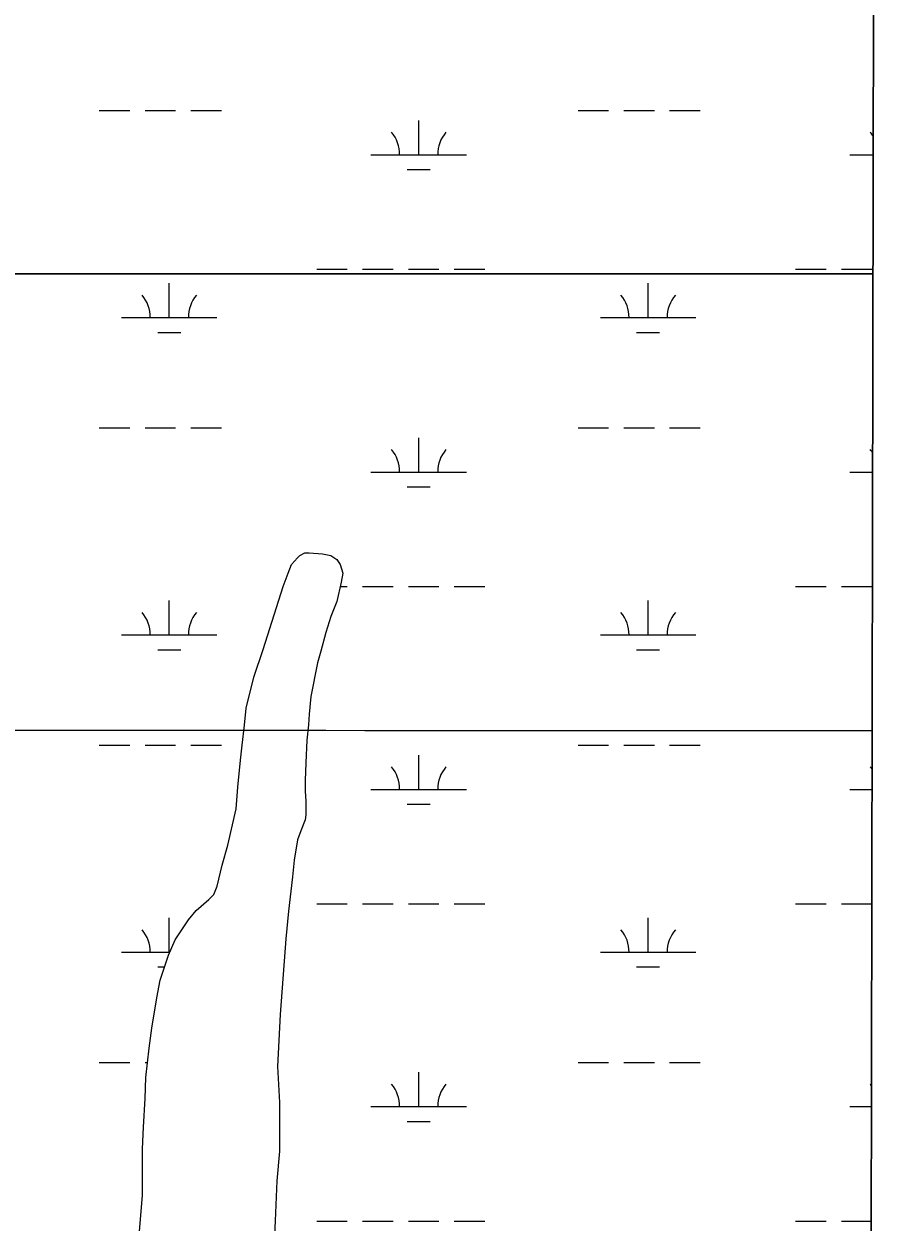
# Model space of a CAD drawing. Extents: x 3177185 to 3215018, y 812988 to 838321.
# Drawn here: x 3211890 to 3212802, y 823873 to 825129 of the extents above; entities that cross this region are included whole.
import ezdxf

# ---------------------------------------------------------------- set-up
doc = ezdxf.new("R2010")
doc.units = 0
for name, color, linetype in [('V-GRID-FRAM', 7, 'Continuous'), ('V-GRID-MAJR', 7, 'Continuous'), ('V-SITE-VEGE', 7, 'Continuous'), ('V-WETL-SWMP', 7, 'Continuous')]:
    doc.layers.add(name, color=color, linetype=linetype)

msp = doc.modelspace()

# ---------------------------------------------------------------- linework, layer by layer
at = {"layer": 'V-GRID-FRAM'}
msp.add_lwpolyline([(3181402.419, 836586.068), (3212801.609, 836512.997), (3212767.221, 818326.144), (3181352.159, 818399.253), (3181402.419, 836586.068)], dxfattribs=at)
at = {"layer": 'V-GRID-MAJR'}
msp.add_spline([(3181368.912, 824461.486), (3186603.869, 824447.399), (3191838.828, 824434.0750000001), (3197073.789, 824421.511), (3202308.752, 824409.709), (3207543.717, 824398.669), (3212778.683, 824388.39), (3212778.684, 824388.39)], degree=3, dxfattribs=at)
at = {"layer": 'V-SITE-VEGE'}
for p, q in [((3212779.5892215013, 824867.3509999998), (3212786.0824269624, 828301.4260617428)), ((3211314.806, 824867.3509999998), (3212779.5892215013, 824867.3509999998)), ((3212779.5892215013, 824867.351), (3211314.806, 824867.351)), ((3212776.1582785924, 823052.8210959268), (3212779.5892215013, 824867.351)), ((3212178.83, 824571.9500000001), (3212184.108, 824574.594)), ((3212184.108, 824574.594), (3212188.507, 824574.598)), ((3212188.507, 824574.598), (3212202.5870000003, 824573.732)), ((3212202.5870000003, 824573.732), (3212211.389, 824571.979)), ((3212166.528, 824553.4610000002), (3212170.04, 824562.263)), ((3212170.04, 824562.263), (3212176.1950000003, 824569.3080000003)), ((3212176.1950000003, 824569.3080000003), (3212178.83, 824571.9500000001)), ((3212211.389, 824571.979), (3212217.552, 824567.584)), ((3212217.552, 824567.584), (3212221.076, 824562.308)), ((3212221.076, 824562.308), (3212223.725, 824553.5100000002)), ((3212161.261, 824539.3790000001), (3212166.528, 824553.4610000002)), ((3212223.725, 824553.5100000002), (3212221.971, 824543.831)), ((3212140.201, 824473.3640000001), (3212161.261, 824539.3790000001)), ((3212221.971, 824543.831), (3212217.591, 824523.589)), ((3212217.591, 824523.589), (3212211.4450000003, 824507.743)), ((3212211.4450000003, 824507.743), (3212206.179, 824491.022)), ((3212206.179, 824491.022), (3212200.918, 824471.6580000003)), ((3212130.5470000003, 824444.3190000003), (3212140.201, 824473.3640000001)), ((3212200.918, 824471.6580000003), (3212197.4080000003, 824459.335)), ((3212197.4080000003, 824459.335), (3212190.399, 824424.132)), ((3212122.656, 824411.7540000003), (3212130.5470000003, 824444.3190000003)), ((3212190.399, 824424.132), (3212188.6550000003, 824405.6510000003)), ((3212120.911, 824394.1530000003), (3212122.656, 824411.7540000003)), ((3212188.6550000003, 824405.6510000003), (3212187.784, 824394.2130000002)), ((3212118.289, 824373.0320000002), (3212120.911, 824394.1530000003)), ((3212187.784, 824394.2130000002), (3212186.039, 824378.3710000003)), ((3212116.542, 824357.193), (3212118.289, 824373.0320000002)), ((3212186.039, 824378.3710000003), (3212185.179, 824354.612)), ((3212113.927, 824329.0330000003), (3212116.542, 824357.193)), ((3212185.179, 824354.612), (3212184.3170000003, 824336.133)), ((3212184.3170000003, 824336.133), (3212184.325, 824324.693)), ((3212112.188, 824306.153), (3212113.927, 824329.0330000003)), ((3212184.325, 824324.693), (3212185.216, 824314.136)), ((3212185.216, 824314.136), (3212185.228, 824300.056)), ((3212103.421, 824268.3100000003), (3212112.188, 824306.153)), ((3212185.228, 824300.056), (3212184.3540000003, 824294.7760000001)), ((3212184.3540000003, 824294.7760000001), (3212179.963, 824283.334)), ((3212176.448, 824273.6510000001), (3212172.95, 824252.5300000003)), ((3212179.963, 824283.334), (3212176.448, 824273.6510000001)), ((3212097.281, 824247.1830000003), (3212103.421, 824268.3100000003)), ((3212092.02, 824225.1810000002), (3212097.281, 824247.1830000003)), ((3212172.95, 824252.5300000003), (3212171.2060000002, 824234.929)), ((3212171.2060000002, 824234.929), (3212166.8370000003, 824198.848)), ((3212088.507, 824216.3790000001), (3212092.02, 824225.1810000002)), ((3212070.043, 824199.642), (3212083.234, 824211.095)), ((3212083.234, 824211.095), (3212088.507, 824216.3790000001)), ((3212062.131, 824189.957), (3212070.043, 824199.642)), ((3212166.8370000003, 824198.848), (3212164.222, 824169.8070000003)), ((3212048.072, 824168.828), (3212062.131, 824189.957)), ((3212041.0470000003, 824152.9810000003), (3212048.072, 824168.828)), ((3212164.222, 824169.8070000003), (3212158.131, 824090.609)), ((3212032.269, 824126.5760000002), (3212041.0470000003, 824152.9810000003)), ((3212028.765, 824108.093), (3212032.269, 824126.5760000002)), ((3212023.514, 824076.4100000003), (3212028.765, 824108.093)), ((3212158.131, 824090.609), (3212155.54, 824036.0480000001)), ((3212020.893, 824055.2890000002), (3212023.514, 824076.4100000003)), ((3212017.401, 824024.4890000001), (3212020.893, 824055.2890000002)), ((3212155.54, 824036.0480000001), (3212157.332, 823998.213)), ((3212016.539, 824002.49), (3212017.401, 824024.4890000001)), ((3212014.806, 823972.5700000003), (3212016.539, 824002.49)), ((3212157.332, 823998.213), (3212157.378, 823947.177)), ((3212013.946, 823949.692), (3212014.806, 823972.5700000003)), ((3212013.989, 823901.2960000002), (3212013.946, 823949.692)), ((3212157.378, 823947.177), (3212154.764, 823916.377)), ((3212154.764, 823916.377), (3212153.04, 823874.1410000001)), ((3212010.505, 823859.056), (3212013.989, 823901.2960000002)), ((3212153.04, 823874.1410000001), (3212152.174, 823859.1790000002))]:
    msp.add_line(p, q, dxfattribs=at)
at = {"layer": 'V-WETL-SWMP'}
for p, q in [((3212776.781465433, 823382.4072151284), (3212786.1353904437, 828329.4369682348)), ((3211968.527578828, 825038.4820267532), (3212000.527576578, 825038.4820267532)), ((3212016.527575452, 825038.4820267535), (3212048.527573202, 825038.4820267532)), ((3212064.5275720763, 825038.4820267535), (3212096.527569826, 825038.4820267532)), ((3212470.43554353, 825038.4820267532), (3212502.43554128, 825038.4820267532)), ((3212518.4355401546, 825038.4820267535), (3212550.435537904, 825038.4820267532)), ((3212566.4355367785, 825038.4820267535), (3212598.435534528, 825038.4820267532)), ((3212303.3715360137, 824992.0520551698), (3212303.3715509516, 825028.0520331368)), ((3212253.3715395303, 824992.0520551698), (3212353.3715324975, 824992.0520551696)), ((3212755.2795042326, 824992.0520551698), (3212779.8250083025, 824992.0520551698)), ((3212291.3715304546, 824976.621064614), (3212315.3715287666, 824976.6210646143)), ((3212196.5274937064, 824871.9811286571), (3212228.5274914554, 824871.9811286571)), ((3212244.527490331, 824871.9811286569), (3212276.5274880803, 824871.9811286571)), ((3212292.527486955, 824871.9811286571), (3212324.5274847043, 824871.9811286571)), ((3212340.5274835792, 824871.9811286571), (3212372.5274813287, 824871.9811286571)), ((3212698.435458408, 824871.9811286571), (3212730.4354561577, 824871.9811286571)), ((3212746.4354550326, 824871.9811286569), (3212778.435452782, 824871.9811286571)), ((3212041.9354835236, 824821.239159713), (3212041.935498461, 824857.2391376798)), ((3212543.843448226, 824821.239159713), (3212543.8434631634, 824857.2391376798)), ((3211991.9354870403, 824821.239159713), (3212091.935480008, 824821.239159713)), ((3212493.843451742, 824821.239159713), (3212593.8434447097, 824821.239159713)), ((3212029.935477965, 824805.8081691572), (3212053.9354762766, 824805.8081691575)), ((3212531.8434426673, 824805.8081691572), (3212555.8434409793, 824805.8081691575)), ((3211968.5274407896, 824705.807230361), (3212000.5274385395, 824705.807230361)), ((3212016.5274374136, 824705.8072303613), (3212048.5274351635, 824705.807230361)), ((3212064.527434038, 824705.8072303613), (3212096.5274317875, 824705.807230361)), ((3212470.435405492, 824705.807230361), (3212502.4354032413, 824705.807230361)), ((3212518.435402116, 824705.8072303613), (3212550.4353998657, 824705.807230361)), ((3212566.43539874, 824705.8072303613), (3212598.4353964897, 824705.807230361)), ((3212303.3713979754, 824659.3772587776), (3212303.3714129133, 824695.3772367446)), ((3212253.371401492, 824659.3772587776), (3212353.3713944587, 824659.3772587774)), ((3212755.2793661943, 824659.3772587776), (3212779.1959813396, 824659.3772587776)), ((3212291.371392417, 824643.9462682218), (3212315.3713907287, 824643.9462682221)), ((3212178.831492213, 824571.9495479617), (3212184.1084925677, 824574.5935469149)), ((3212184.1084925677, 824574.5935469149), (3212188.5084919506, 824574.5975487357)), ((3212188.5084919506, 824574.5975487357), (3212202.5884896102, 824573.7305556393)), ((3212202.5884896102, 824573.7305556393), (3212211.389487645, 824571.9775614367)), ((3212166.5284862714, 824553.4605654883), (3212170.04048943, 824562.2625561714)), ((3212170.04048943, 824562.2625561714), (3212176.1944914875, 824569.3075501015)), ((3212176.1944914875, 824569.3075501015), (3212178.831492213, 824571.9495479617)), ((3212211.389487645, 824571.9775614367), (3212217.5524849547, 824567.5835693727)), ((3212217.5524849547, 824567.5835693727), (3212221.07648227, 824562.3065772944)), ((3212221.0764822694, 824562.3065772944), (3212223.724478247, 824553.5095891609)), ((3212161.2614811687, 824539.3765805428), (3212166.5284862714, 824553.4605654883)), ((3212223.724478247, 824553.5095891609), (3212221.972474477, 824543.8296002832)), ((3212140.2004567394, 824473.3626526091), (3212161.2614811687, 824539.3765805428)), ((3212221.972474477, 824543.8296002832), (3212217.590466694, 824523.5866232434)), ((3212220.993320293, 824539.3063322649), (3212228.5273534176, 824539.3063322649)), ((3212244.527352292, 824539.3063322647), (3212276.527350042, 824539.3063322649)), ((3212292.5273489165, 824539.3063322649), (3212324.527346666, 824539.3063322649)), ((3212340.527345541, 824539.3063322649), (3212372.5273432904, 824539.3063322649)), ((3212698.4353203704, 824539.3063322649), (3212730.43531812, 824539.3063322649)), ((3212746.4353169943, 824539.3063322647), (3212778.4353147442, 824539.3063322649)), ((3212041.9353454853, 824488.5643633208), (3212041.9353604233, 824524.5643412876)), ((3212217.590466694, 824523.5866232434), (3212211.445460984, 824507.7426400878)), ((3212543.8433101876, 824488.5643633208), (3212543.843325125, 824524.5643412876)), ((3212211.445460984, 824507.7426400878), (3212206.1804547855, 824491.0196583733)), ((3211991.935349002, 824488.5643633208), (3212091.9353419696, 824488.5643633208)), ((3212206.1804547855, 824491.0196583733), (3212200.9174474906, 824471.6556798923)), ((3212493.8433137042, 824488.5643633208), (3212593.8433066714, 824488.5643633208)), ((3212130.546446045, 824444.3166841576), (3212140.2004567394, 824473.3626526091)), ((3212029.9353399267, 824473.133372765), (3212053.9353382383, 824473.1333727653)), ((3212200.9174474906, 824471.6556798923), (3212197.4084428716, 824459.3336935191)), ((3212531.8433046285, 824473.133372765), (3212555.8433029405, 824473.1333727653)), ((3212197.4084428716, 824459.3336935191), (3212190.399429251, 824424.1307337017)), ((3212122.6554336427, 824411.7517207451), (3212130.546446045, 824444.3166841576)), ((3212190.399429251, 824424.1307337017), (3212188.6554218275, 824405.6497556)), ((3212120.9104265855, 824394.1517415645), (3212122.6554336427, 824411.7517207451)), ((3212188.6554218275, 824405.6497556), (3212187.7854172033, 824394.2107692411)), ((3212118.2894181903, 824373.0307663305), (3212120.9104265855, 824394.1517415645)), ((3212187.7854172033, 824394.2107692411), (3212186.039410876, 824378.3697879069)), ((3211968.527302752, 824373.1324339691), (3212000.527300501, 824373.1324339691)), ((3212016.5272993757, 824373.1324339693), (3212048.5272971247, 824373.1324339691)), ((3212064.5272959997, 824373.1324339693), (3212096.5272937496, 824373.1324339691)), ((3212116.543411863, 824357.1907849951), (3212118.2894181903, 824373.0307663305)), ((3212186.039410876, 824378.3697879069), (3212185.1804011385, 824354.6108166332)), ((3212470.435267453, 824373.1324339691), (3212502.435265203, 824373.1324339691)), ((3212518.4352640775, 824373.1324339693), (3212550.4352618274, 824373.1324339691)), ((3212566.4352607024, 824373.1324339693), (3212598.4352584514, 824373.1324339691)), ((3212303.3712599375, 824326.7024623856), (3212303.3712748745, 824362.7024403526)), ((3212113.9274005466, 824329.0308183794), (3212116.543411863, 824357.1907849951)), ((3212185.1804011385, 824354.6108166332), (3212184.3163935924, 824336.1318388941)), ((3212184.3163935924, 824336.1318388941), (3212184.3263888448, 824324.6928529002)), ((3212112.1883912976, 824306.1508456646), (3212113.9274005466, 824329.0308183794)), ((3212184.3263888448, 824324.6928529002), (3212185.2153843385, 824314.133866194)), ((3212253.3712634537, 824326.7024623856), (3212353.371256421, 824326.7024623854)), ((3212755.279228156, 824326.7024623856), (3212778.566954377, 824326.7024623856)), ((3212185.2153843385, 824314.133866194), (3212185.2283784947, 824300.0548834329)), ((3212291.3712543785, 824311.2714718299), (3212315.3712526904, 824311.2714718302)), ((3212103.421376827, 824268.3058883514), (3212112.1883912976, 824306.1508456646)), ((3212185.2283784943, 824300.0548834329), (3212184.3523764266, 824294.7748895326)), ((3212184.3523764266, 824294.7748895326), (3212179.963372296, 824283.3319017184)), ((3212176.4513687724, 824273.648912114), (3212172.9503605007, 824252.5279365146)), ((3212179.963372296, 824283.3319017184), (3212176.4513687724, 824273.648912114)), ((3212097.280368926, 824247.1819116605), (3212103.421376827, 824268.3058883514)), ((3212092.020360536, 824225.1789364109), (3212097.280368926, 824247.1819116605)), ((3212172.9503605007, 824252.5279365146), (3212171.2053534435, 824234.9279573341)), ((3212171.2053534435, 824234.9279573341), (3212166.8373390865, 824198.8459996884)), ((3212088.508357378, 824216.3769457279), (3212092.020360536, 824225.1789364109)), ((3212070.0433530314, 824199.6419585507), (3212083.2333559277, 824211.0929500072)), ((3212083.2333559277, 824211.0929500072), (3212088.508357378, 824216.3769457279)), ((3212062.132350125, 824189.9559671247), (3212070.0433530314, 824199.6419585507)), ((3212166.8373390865, 824198.8459996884), (3212164.223327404, 824169.8060341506)), ((3212196.5272176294, 824206.6315358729), (3212228.5272153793, 824206.6315358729)), ((3212244.527214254, 824206.6315358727), (3212276.5272120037, 824206.6315358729)), ((3212292.527210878, 824206.6315358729), (3212324.5272086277, 824206.6315358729)), ((3212340.5272075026, 824206.6315358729), (3212372.527205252, 824206.6315358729)), ((3212698.435182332, 824206.6315358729), (3212730.4351800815, 824206.6315358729)), ((3212746.435178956, 824206.6315358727), (3212778.3399222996, 824206.6315358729)), ((3212041.935207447, 824155.8895669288), (3212041.9352223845, 824191.8895448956)), ((3212048.072343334, 824168.8249871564), (3212062.132350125, 824189.9559671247)), ((3212543.8431721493, 824155.8895669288), (3212543.843187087, 824191.8895448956)), ((3212041.046337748, 824152.9800036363), (3212048.072343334, 824168.8249871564)), ((3212164.223327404, 824169.8060341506), (3212158.132295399, 824090.607128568)), ((3211991.9352109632, 824155.8895669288), (3212042.3365005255, 824155.8895669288)), ((3212032.270328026, 824126.5740323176), (3212041.046337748, 824152.9800036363)), ((3212493.843175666, 824155.8895669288), (3212593.843168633, 824155.8895669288)), ((3212029.935201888, 824140.4585763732), (3212036.8848484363, 824140.4585763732)), ((3212531.84316659, 824140.4585763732), (3212555.843164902, 824140.4585763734)), ((3212028.7663208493, 824108.0920534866), (3212032.270328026, 824126.5740323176)), ((3212023.5143084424, 824076.4100900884), (3212028.7663208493, 824108.0920534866)), ((3212158.132295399, 824090.607128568), (3212155.540273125, 824036.0481942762)), ((3212020.8933000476, 824055.2891148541), (3212023.5143084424, 824076.4100900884)), ((3212017.4002877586, 824024.4891511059), (3212020.893300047, 824055.2891148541)), ((3211968.527164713, 824040.4576375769), (3212000.527162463, 824040.4576375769)), ((3212016.5271613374, 824040.4576375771), (3212019.211267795, 824040.4576375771)), ((3212155.540273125, 824036.0481942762), (3212157.333257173, 823998.2122413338)), ((3212470.4351294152, 824040.4576375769), (3212502.4351271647, 824040.4576375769)), ((3212518.4351260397, 824040.4576375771), (3212550.435123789, 824040.4576375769)), ((3212566.4351226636, 824040.4576375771), (3212598.4351204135, 824040.4576375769)), ((3212016.5392787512, 824002.4891776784), (3212017.400287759, 824024.4891511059)), ((3212303.3711218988, 823994.0276659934), (3212303.3711368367, 824030.0276439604)), ((3212014.8052665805, 823972.5702135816), (3212016.5392787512, 824002.4891776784)), ((3212157.333257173, 823998.2122413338), (3212157.3772359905, 823947.1763038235)), ((3212253.3711254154, 823994.0276659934), (3212353.3711183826, 823994.0276659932)), ((3212755.2790901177, 823994.0276659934), (3212777.937927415, 823994.0276659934)), ((3212013.9452572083, 823949.69124123), (3212014.8052665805, 823972.5702135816)), ((3212291.3711163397, 823978.5966754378), (3212315.3711146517, 823978.596675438)), ((3212013.9882371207, 823901.294300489), (3212013.9452572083, 823949.69124123)), ((3212157.3772359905, 823947.1763038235), (3212154.764223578, 823916.3763404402)), ((3212154.764223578, 823916.3763404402), (3212153.041206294, 823874.1383914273)), ((3212010.505220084, 823859.0543507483), (3212013.9882371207, 823901.294300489)), ((3212153.041206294, 823874.1383914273), (3212152.174200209, 823859.1784093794)), ((3212196.5270795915, 823873.9567394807), (3212228.527077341, 823873.9567394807)), ((3212244.527076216, 823873.9567394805), (3212276.527073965, 823873.9567394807)), ((3212292.52707284, 823873.9567394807), (3212324.52707059, 823873.9567394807)), ((3212340.5270694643, 823873.9567394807), (3212372.5270672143, 823873.9567394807)), ((3212698.4350442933, 823873.9567394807), (3212730.4350420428, 823873.9567394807)), ((3212746.4350409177, 823873.9567394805), (3212777.710895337, 823873.9567394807))]:
    msp.add_line(p, q, dxfattribs=at)
for centre, radius, start, end in [((3212248.128603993, 824992.5268580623), 35.24628790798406, 359.22818035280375, 40.77183868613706), ((3212358.614468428, 824992.5268580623), 35.24628790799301, 139.2281765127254, 180.77183484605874), ((3212750.036568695, 824992.5268580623), 35.24628790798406, 32.200983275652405, 40.77183868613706), ((3211986.6925515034, 824821.7139626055), 35.24628790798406, 359.22818035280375, 40.77183868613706), ((3212097.178415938, 824821.7139626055), 35.24628790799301, 139.2281765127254, 180.77183484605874), ((3212488.600516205, 824821.7139626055), 35.24628790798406, 359.22818035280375, 40.77183868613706), ((3212599.08638064, 824821.7139626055), 35.24628790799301, 139.2281765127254, 180.77183484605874), ((3212248.1284659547, 824659.85206167), 35.24628790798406, 359.22818035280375, 40.77183868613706), ((3212358.6143303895, 824659.85206167), 35.24628790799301, 139.2281765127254, 180.77183484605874), ((3212750.036430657, 824659.85206167), 35.24628790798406, 34.06600330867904, 40.77183868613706), ((3211986.692413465, 824489.0391662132), 35.24628790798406, 359.22818035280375, 40.77183868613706), ((3212097.1782779, 824489.0391662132), 35.24628790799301, 139.2281765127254, 180.77183484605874), ((3212488.6003781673, 824489.0391662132), 35.24628790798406, 359.22818035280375, 40.77183868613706), ((3212599.0862426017, 824489.0391662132), 35.24628790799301, 139.2281765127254, 180.77183484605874), ((3212248.1283279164, 824327.1772652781), 35.24628790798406, 359.22818035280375, 40.77183868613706), ((3212358.6141923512, 824327.1772652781), 35.24628790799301, 139.2281765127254, 180.77183484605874), ((3212750.0362926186, 824327.1772652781), 35.24628790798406, 35.84557516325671, 40.77183868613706), ((3211986.692275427, 824156.3643698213), 35.24628790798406, 359.22818035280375, 40.77183868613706), ((3212488.600240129, 824156.3643698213), 35.24628790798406, 359.22818035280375, 40.77183868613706), ((3212599.086104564, 824156.3643698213), 35.24628790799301, 139.2281765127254, 180.77183484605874), ((3212248.128189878, 823994.502468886), 35.24628790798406, 359.22818035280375, 40.77183868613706), ((3212358.614054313, 823994.502468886), 35.24628790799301, 139.2281765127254, 180.77183484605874), ((3212750.0361545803, 823994.502468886), 35.24628790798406, 37.55198260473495, 40.771838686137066)]:
    msp.add_arc(centre, radius, start, end, dxfattribs=at)

doc.saveas('drawing.dxf')
